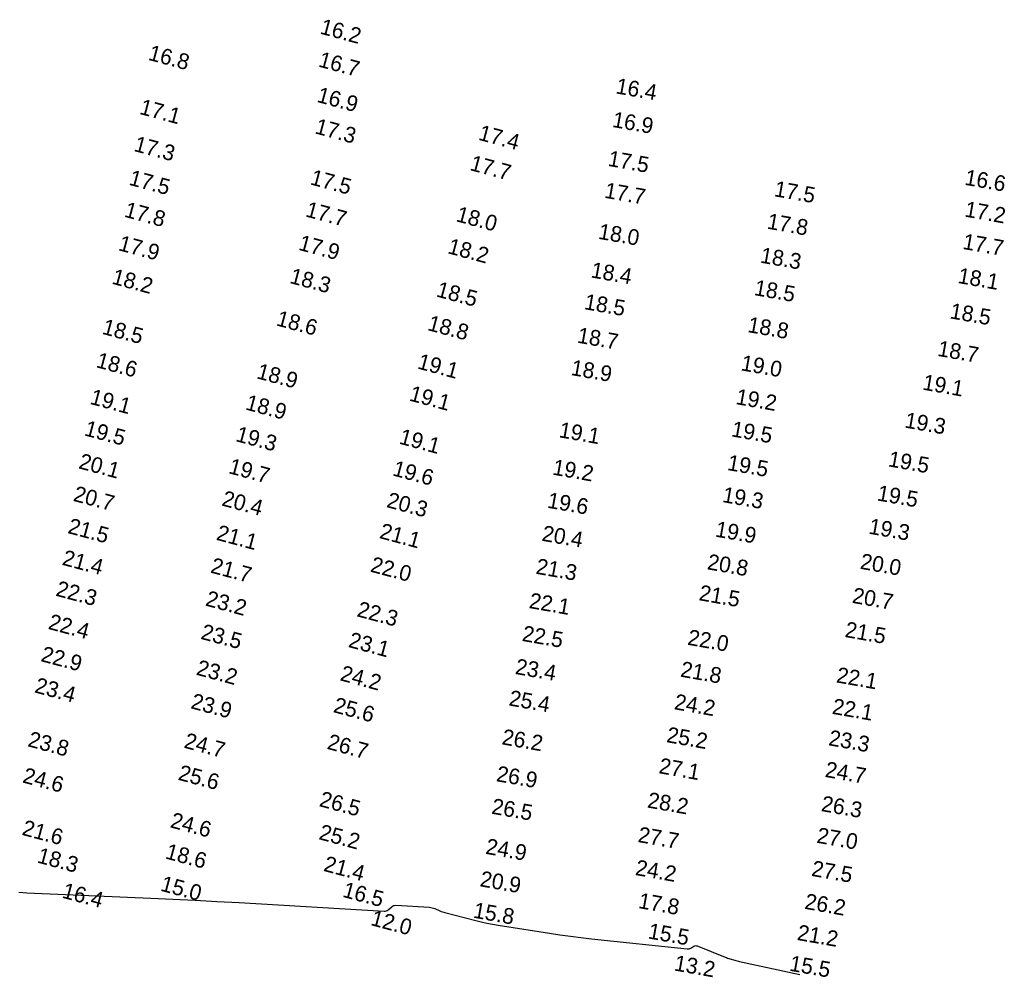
# Model space of a CAD drawing. Extents: x 988130 to 1132882, y 654656 to 841453.
# Drawn here: x 1030668.7 to 1030982.5, y 820312 to 820616.7 of the extents above; entities that cross this region are included whole.
import ezdxf

# ---------------------------------------------------------------- set-up
doc = ezdxf.new("R2010")
doc.units = 0
doc.layers.add('V-TOPO-MAJR', color=7, linetype='Continuous')
doc.layers.add('V-TOPO-SOUN', color=7, linetype='Continuous')

msp = doc.modelspace()

# ---------------------------------------------------------------- linework, layer by layer
at = {"layer": 'V-TOPO-MAJR'}
msp.add_lwpolyline([(1030668.48, 820339.06), (1030670.97, 820338.87), (1030673.46, 820338.73), (1030710.52, 820337.17), (1030717.53, 820336.86), (1030724.54, 820336.52), (1030731.54, 820336.15), (1030738.55, 820335.75), (1030784.76, 820333.01), (1030785.12, 820333.03), (1030785.45, 820333.1), (1030785.76, 820333.25), (1030786.05, 820333.46), (1030787.16, 820334.45), (1030787.45, 820334.67), (1030787.76, 820334.81), (1030788.09, 820334.89), (1030788.45, 820334.9), (1030799.15, 820334.27), (1030799.58, 820334.22), (1030800.01, 820334.14), (1030800.43, 820334.02), (1030800.84, 820333.86), (1030802.46, 820333.15), (1030802.87, 820332.98), (1030803.28, 820332.82), (1030803.7, 820332.69), (1030804.12, 820332.57), (1030813.9, 820330.03), (1030815.67, 820329.59), (1030817.46, 820329.2), (1030819.25, 820328.85), (1030821.06, 820328.55), (1030837.4, 820325.99), (1030840.72, 820325.48), (1030844.06, 820325.03), (1030847.4, 820324.61), (1030850.74, 820324.24), (1030881.24, 820321.01), (1030881.53, 820321.01), (1030881.81, 820321.04), (1030882.08, 820321.13), (1030882.34, 820321.26), (1030883.35, 820321.89), (1030883.61, 820322.01), (1030883.87, 820322.07), (1030884.14, 820322.05), (1030884.41, 820321.98), (1030893.34, 820318.38), (1030893.71, 820318.24), (1030894.08, 820318.1), (1030894.46, 820317.98), (1030894.84, 820317.87), (1030896.37, 820317.44), (1030896.75, 820317.34), (1030897.13, 820317.24), (1030897.52, 820317.15), (1030897.91, 820317.06), (1030917.04, 820312.92)], dxfattribs=at)

# ---------------------------------------------------------------- texts
at = {"layer": 'V-TOPO-SOUN'}
for s, rotation, p in [('16.2 ', 345, (1030764.07, 820612.35)), ('16.8 ', 345, (1030709.4, 820604.01)), ('16.7 ', 345, (1030763.56, 820601.88)), ('16.4 ', 350, (1030858.26, 820593.32)), ('16.9 ', 345, (1030763.07, 820590.63)), ('17.1 ', 345, (1030706.6, 820586.8)), ('16.9 ', 350, (1030857.14, 820582.64)), ('17.3 ', 345, (1030762.44, 820580.61)), ('17.4 ', 345, (1030814.49, 820578.57)), ('17.3 ', 345, (1030704.81, 820575)), ('17.5 ', 350, (1030855.77, 820570.25)), ('17.7 ', 345, (1030811.77, 820568.92)), ('17.5 ', 345, (1030703.24, 820564.25)), ('17.5 ', 345, (1030760.96, 820564.38)), ('16.6 ', 350, (1030969.31, 820564.24)), ('17.7 ', 350, (1030854.65, 820560.11)), ('17.5 ', 350, (1030908.69, 820560.59)), ('17.8 ', 345, (1030701.76, 820554.08)), ('17.7 ', 345, (1030759.46, 820554.18)), ('18.0 ', 345, (1030807.37, 820552.65)), ('17.2 ', 350, (1030969.31, 820554.12)), ('17.8 ', 350, (1030906.41, 820550.28)), ('18.0 ', 350, (1030852.69, 820547.05)), ('17.9 ', 345, (1030699.88, 820543.42)), ('17.9 ', 345, (1030757.22, 820543.55)), ('18.2 ', 345, (1030804.7, 820542.47)), ('17.7 ', 350, (1030968.69, 820543.82)), ('18.3 ', 350, (1030904.24, 820539.47)), ('18.2 ', 345, (1030697.78, 820532.78)), ('18.3 ', 345, (1030754.39, 820533)), ('18.4 ', 350, (1030850.33, 820534.76)), ('18.1 ', 350, (1030967.14, 820532.98)), ('18.5 ', 345, (1030801.1, 820528.71)), ('18.5 ', 350, (1030902.31, 820529.12)), ('18.5 ', 350, (1030848.21, 820524.65)), ('18.5 ', 350, (1030964.61, 820521.74)), ('18.6 ', 345, (1030750.14, 820519.5)), ('18.8 ', 345, (1030798.3, 820518)), ('18.8 ', 350, (1030900.23, 820517.36)), ('18.5 ', 345, (1030694.71, 820516.82)), ('18.7 ', 350, (1030845.98, 820514)), ('18.7 ', 350, (1030960.68, 820509.78)), ('18.6 ', 345, (1030692.79, 820506.2)), ('19.1 ', 345, (1030795.08, 820505.78)), ('19.0 ', 350, (1030898.09, 820505.19)), ('18.9 ', 345, (1030743.89, 820502.67)), ('18.9 ', 350, (1030843.96, 820503.7)), ('19.1 ', 350, (1030955.92, 820499.04)), ('19.1 ', 345, (1030792.47, 820495.59)), ('19.1 ', 345, (1030690.83, 820494.53)), ('18.9 ', 345, (1030740.32, 820492.74)), ('19.2 ', 350, (1030896.45, 820494.44)), ('19.3 ', 350, (1030950.22, 820486.98)), ('19.5 ', 345, (1030689.04, 820484.5)), ('19.3 ', 345, (1030737.23, 820482.67)), ('19.1 ', 350, (1030840.17, 820483.89)), ('19.5 ', 350, (1030895.06, 820484.17)), ('19.1 ', 345, (1030789.25, 820481.87)), ('20.1 ', 345, (1030687.23, 820474.02)), ('19.5 ', 350, (1030893.76, 820473.46)), ('19.5 ', 350, (1030944.98, 820474.63)), ('19.7 ', 345, (1030734.96, 820472.46)), ('19.6 ', 345, (1030787.16, 820471.76)), ('19.2 ', 350, (1030838.12, 820472)), ('20.7 ', 345, (1030685.51, 820463.66)), ('19.5 ', 350, (1030941.44, 820463.78)), ('20.4 ', 345, (1030732.79, 820462.18)), ('20.3 ', 345, (1030785.25, 820461.68)), ('19.6 ', 350, (1030836.45, 820461.47)), ('19.3 ', 350, (1030892.18, 820463.26)), ('21.5 ', 345, (1030683.77, 820453.41)), ('21.1 ', 345, (1030731.06, 820451.27)), ('21.1 ', 345, (1030782.99, 820451.81)), ('20.4 ', 350, (1030834.75, 820450.95)), ('19.9 ', 350, (1030889.92, 820452.28)), ('19.3 ', 350, (1030938.77, 820453.2)), ('21.4 ', 345, (1030681.97, 820443.33)), ('20.8 ', 350, (1030887.35, 820441.87)), ('20.0 ', 350, (1030936.04, 820442.03)), ('21.7 ', 345, (1030729.21, 820440.84)), ('22.0 ', 345, (1030780.07, 820441.15)), ('21.3 ', 350, (1030832.83, 820440.45)), ('22.3 ', 345, (1030679.96, 820433.48)), ('21.5 ', 350, (1030884.72, 820432.03)), ('23.2 ', 345, (1030727.61, 820430.34)), ('22.1 ', 350, (1030830.65, 820429.54)), ('20.7 ', 350, (1030933.52, 820431.19)), ('22.3 ', 345, (1030775.81, 820426.93)), ('22.4 ', 345, (1030677.54, 820422.91)), ('23.5 ', 345, (1030726.12, 820419.74)), ('21.5 ', 350, (1030931.19, 820420.33)), ('23.1 ', 345, (1030773.11, 820417.15)), ('22.5 ', 350, (1030828.43, 820419.07)), ('22.0 ', 350, (1030881.11, 820417.85)), ('22.9 ', 345, (1030675.2, 820412.65)), ('23.2 ', 345, (1030724.68, 820408.33)), ('23.4 ', 350, (1030826.23, 820408.55)), ('21.8 ', 350, (1030878.84, 820407.7)), ('24.2 ', 345, (1030770.46, 820406.54)), ('22.1 ', 350, (1030928.47, 820405.87)), ('23.4 ', 345, (1030673.2, 820402.71)), ('23.9 ', 345, (1030722.92, 820397.66)), ('25.4 ', 350, (1030824.24, 820398.53)), ('25.6 ', 345, (1030768.3, 820396.42)), ('24.2 ', 350, (1030876.86, 820397.32)), ('22.1 ', 350, (1030927.13, 820395.88)), ('23.8 ', 345, (1030671.04, 820385.57)), ('24.7 ', 345, (1030720.77, 820385.11)), ('26.2 ', 350, (1030821.99, 820386.16)), ('25.2 ', 350, (1030874.41, 820386.85)), ('23.3 ', 350, (1030925.98, 820385.86)), ('26.7 ', 345, (1030766.31, 820384.74)), ('27.1 ', 350, (1030871.97, 820376.97)), ('24.7 ', 350, (1030924.86, 820375.8)), ('24.6 ', 345, (1030669.38, 820374.05)), ('25.6 ', 345, (1030718.89, 820374.91)), ('26.9 ', 350, (1030820.23, 820374.43)), ('26.5 ', 345, (1030763.83, 820366.5)), ('28.2 ', 350, (1030868.31, 820366.06)), ('26.5 ', 350, (1030818.7, 820364.09)), ('26.3 ', 350, (1030923.63, 820364.93)), ('21.6 ', 345, (1030669.19, 820357.37)), ('24.6 ', 345, (1030716.38, 820359.77)), ('25.2 ', 345, (1030763.7, 820355.98)), ('27.7 ', 350, (1030865.3, 820355.07)), ('27.0 ', 350, (1030922.22, 820354.85)), ('24.9 ', 350, (1030816.82, 820351.32)), ('18.3 ', 345, (1030674.02, 820348.58)), ('18.6 ', 345, (1030714.84, 820349.86)), ('21.4 ', 345, (1030765.2, 820345.9)), ('24.2 ', 350, (1030864.47, 820344.57)), ('27.5 ', 350, (1030920.56, 820344.3)), ('20.9 ', 350, (1030815, 820340.99)), ('15.0 ', 345, (1030713.27, 820339.6)), ('16.4 ', 345, (1030681.96, 820337.37)), ('16.5 ', 345, (1030771.25, 820337.65)), ('17.8 ', 350, (1030865.43, 820334.06)), ('26.2 ', 350, (1030918.37, 820333.82)), ('15.8 ', 350, (1030812.88, 820331)), ('12.0 ', 345, (1030780.19, 820328.66)), ('15.5 ', 350, (1030868.54, 820324.39)), ('21.2 ', 350, (1030915.99, 820323.91)), ('13.2 ', 350, (1030876.83, 820314.2)), ('15.5 ', 350, (1030913.53, 820314.13))]:
    msp.add_text(s, height=5, rotation=rotation, dxfattribs=at).set_placement(p)

doc.saveas('drawing.dxf')
